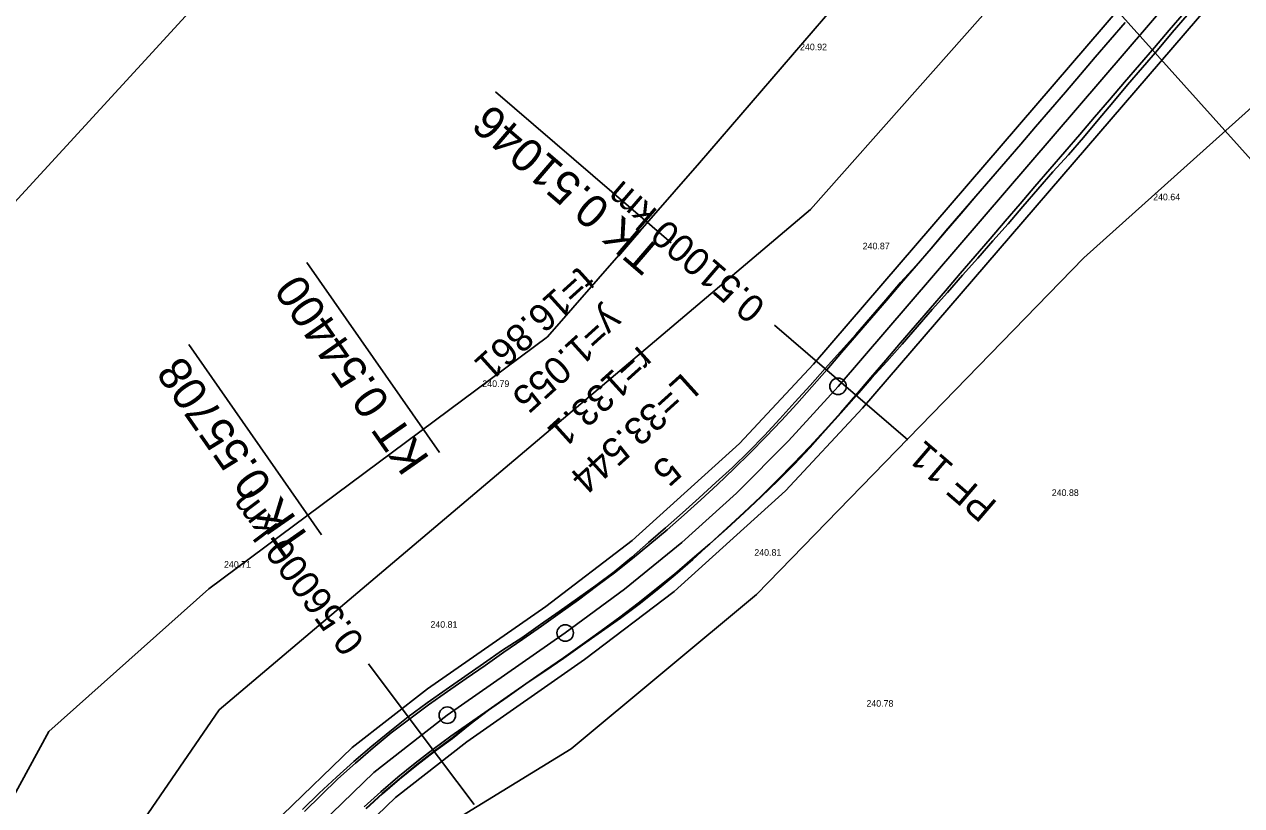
# Model space of a CAD drawing. Extents: x -555887 to -552101, y -1100251 to -1096546.
# Drawn here: x -555264.6 to -555153.8, y -1098032.6 to -1097961.6 of the extents above; entities that cross this region are included whole.
import ezdxf

# ---------------------------------------------------------------- set-up
doc = ezdxf.new("R2010")
doc.units = 0
for name, color, linetype in [('IP_návrh', 7, 'Continuous'), ('PARCELY_cesty', 7, 'Continuous'), ('PARCELY_ZP', 7, 'Continuous'), ('POLYGONY_SITUACE_PF', 7, 'Continuous'), ('POLYGONY_SITUACE_PF_POPISY', 7, 'Continuous'), ('POLYGONY_SITUACE_PO', 7, 'Continuous'), ('vrstevnice', 7, 'Continuous'), ('Výškopis', 7, 'Continuous'), ('ZSST', 7, 'Continuous'), ('zájem', 7, 'Continuous')]:
    doc.layers.add(name, color=color, linetype=linetype)

msp = doc.modelspace()

# ---------------------------------------------------------------- linework, layer by layer
for p, q in [((-555205.7, -1097981.45), (-555221.7, -1097967.71)), ((-555226.79, -1098000.52), (-555238.86, -1097983.22)), ((-555237.52, -1098008), (-555249.59, -1097990.7))]:
    msp.add_line(p, q)
at = {"layer": 'IP_návrh'}
msp.add_lwpolyline([(-555730.85, -1098494.64), (-555471.29, -1098211.98), (-555447.19, -1098191.79), (-555406.99, -1098193.78), (-555291.32, -1098130.27), (-555281.27, -1098119.66), (-555272.34, -1098101.41), (-555266.18, -1098052.11), (-555246.83, -1098023.92), (-555193.03, -1097978.41), (-554985.79, -1097744.7), (-554956.17, -1097701), (-554939.23, -1097656.04), (-554918.86, -1097601.97), (-554899.16, -1097585.1)], dxfattribs=at)
at = {"layer": 'PARCELY_cesty'}
for points in [[(-555160.11, -1097954.47), (-555192.77, -1097992.48), (-555199.51, -1097999.69), (-555209.27, -1098008.52), (-555217.12, -1098014.5), (-555227.87, -1098021.99), (-555234.74, -1098027.35), (-555241.07, -1098033.46), (-555246.71, -1098040.2), (-555251.61, -1098047.51), (-555255.72, -1098055.31), (-555259.6, -1098065.43), (-555261.34, -1098071.96), (-555262.8, -1098080.63), (-555263.34, -1098092.85), (-555263.89, -1098100.4), (-555265.39, -1098107.66), (-555267.81, -1098114.66), (-555271.12, -1098121.29), (-555275.26, -1098127.43), (-555280.16, -1098132.99), (-555285.74, -1098137.86), (-555292.25, -1098142.16), (-555364.66, -1098183.69)], [(-555155.6, -1097958.43), (-555188.3, -1097996.49), (-555195.3, -1098003.98), (-555205.43, -1098013.14), (-555213.59, -1098019.35), (-555224.3, -1098026.82), (-555230.8, -1098031.88), (-555236.67, -1098037.55), (-555241.91, -1098043.81), (-555246.45, -1098050.59), (-555250.25, -1098057.79), (-555253.88, -1098067.28), (-555255.47, -1098073.23), (-555256.82, -1098081.27), (-555257.35, -1098093.21), (-555257.94, -1098101.22), (-555259.59, -1098109.25), (-555262.26, -1098116.99), (-555265.92, -1098124.32), (-555270.5, -1098131.11), (-555275.93, -1098137.25), (-555282.1, -1098142.64), (-555289.09, -1098147.26), (-555393.06, -1098207.11)]]:
    msp.add_lwpolyline(points, dxfattribs=at)
at = {"layer": 'PARCELY_ZP'}
msp.add_lwpolyline([(-555445.24, -1098173.52), (-555417.39, -1098184.68), (-555381.15, -1098170.85), (-555299.54, -1098123.63), (-555285.35, -1098108), (-555279.05, -1098060.74), (-555272.16, -1098043.88), (-555262.31, -1098025.87), (-555247.78, -1098012.9), (-555216.95, -1097989.98), (-555203.13, -1097974.15), (-555172.13, -1097938.12), (-555158.62, -1097923.19), (-555154.87, -1097919.14), (-555147.19, -1097910.97), (-555141.65, -1097905.03), (-555123.73, -1097886.21), (-555084.65, -1097845.81), (-554996.25, -1097738.07)], dxfattribs=at)
at = {"layer": 'POLYGONY_SITUACE_PF'}
for p, q in [((-555190.24, -1097994.14), (-555196.3, -1097988.93)), ((-555184.17, -1097999.35), (-555190.24, -1097994.14)), ((-555228.44, -1098026.12), (-555233.26, -1098019.72)), ((-555223.63, -1098032.51), (-555228.44, -1098026.12))]:
    msp.add_line(p, q, dxfattribs=at)
at = {"layer": 'POLYGONY_SITUACE_PO'}
for p, q in [((-555157.85, -1097956.45), (-555190.53, -1097994.49)), ((-555164.41, -1097961.4), (-555165.78, -1097962.96)), ((-555164.41, -1097961.4), (-555165.77, -1097962.98)), ((-555159.04, -1097960.52), (-555160.4, -1097962.1)), ((-555159.04, -1097960.52), (-555160.4, -1097962.1)), ((-555158.78, -1097960.74), (-555160.13, -1097962.32)), ((-555160.4, -1097962.1), (-555161.76, -1097963.68)), ((-555160.4, -1097962.1), (-555161.76, -1097963.68)), ((-555160.13, -1097962.32), (-555161.48, -1097963.91)), ((-555165.78, -1097962.96), (-555167.13, -1097964.56)), ((-555165.77, -1097962.98), (-555167.13, -1097964.56)), ((-555161.76, -1097963.68), (-555163.11, -1097965.26)), ((-555161.76, -1097963.68), (-555163.11, -1097965.26)), ((-555167.13, -1097964.56), (-555168.48, -1097966.14)), ((-555167.13, -1097964.56), (-555168.48, -1097966.14)), ((-555167.13, -1097964.56), (-555167.13, -1097964.56)), ((-555161.48, -1097963.91), (-555162.83, -1097965.5)), ((-555163.11, -1097965.26), (-555164.47, -1097966.84)), ((-555163.11, -1097965.26), (-555164.47, -1097966.84)), ((-555162.83, -1097965.5), (-555164.19, -1097967.07)), ((-555168.48, -1097966.14), (-555169.84, -1097967.72)), ((-555168.48, -1097966.14), (-555169.84, -1097967.72)), ((-555164.47, -1097966.84), (-555165.83, -1097968.42)), ((-555164.47, -1097966.84), (-555165.83, -1097968.42)), ((-555169.84, -1097967.72), (-555171.2, -1097969.3)), ((-555169.84, -1097967.72), (-555171.2, -1097969.3)), ((-555164.19, -1097967.07), (-555165.53, -1097968.68)), ((-555165.83, -1097968.42), (-555167.19, -1097970)), ((-555165.83, -1097968.42), (-555167.19, -1097970)), ((-555165.53, -1097968.68), (-555166.88, -1097970.26)), ((-555171.2, -1097969.3), (-555172.56, -1097970.88)), ((-555171.2, -1097969.3), (-555172.56, -1097970.88)), ((-555167.19, -1097970), (-555168.54, -1097971.58)), ((-555167.19, -1097970), (-555168.54, -1097971.58)), ((-555166.88, -1097970.26), (-555168.2, -1097971.87)), ((-555172.56, -1097970.88), (-555173.91, -1097972.46)), ((-555172.56, -1097970.88), (-555173.91, -1097972.46)), ((-555173.91, -1097972.46), (-555175.27, -1097974.04)), ((-555173.91, -1097972.46), (-555175.27, -1097974.04)), ((-555168.54, -1097971.58), (-555169.9, -1097973.16)), ((-555168.54, -1097971.58), (-555169.9, -1097973.16)), ((-555168.2, -1097971.87), (-555169.58, -1097973.44)), ((-555169.9, -1097973.16), (-555171.26, -1097974.74)), ((-555169.9, -1097973.16), (-555171.26, -1097974.74)), ((-555169.58, -1097973.44), (-555170.99, -1097974.97)), ((-555175.27, -1097974.04), (-555176.63, -1097975.62)), ((-555175.27, -1097974.04), (-555176.63, -1097975.62)), ((-555171.26, -1097974.74), (-555172.62, -1097976.32)), ((-555171.26, -1097974.74), (-555172.62, -1097976.32)), ((-555176.63, -1097975.62), (-555177.99, -1097977.2)), ((-555176.63, -1097975.62), (-555177.99, -1097977.2)), ((-555170.99, -1097974.97), (-555172.35, -1097976.55)), ((-555172.62, -1097976.32), (-555173.97, -1097977.9)), ((-555172.62, -1097976.32), (-555173.97, -1097977.9)), ((-555172.35, -1097976.55), (-555173.71, -1097978.12)), ((-555177.99, -1097977.2), (-555179.35, -1097978.77)), ((-555177.99, -1097977.2), (-555179.34, -1097978.78)), ((-555177.99, -1097977.2), (-555177.99, -1097977.2)), ((-555173.97, -1097977.9), (-555175.33, -1097979.48)), ((-555173.97, -1097977.9), (-555175.33, -1097979.48)), ((-555179.35, -1097978.77), (-555180.72, -1097980.34)), ((-555179.34, -1097978.78), (-555180.7, -1097980.36)), ((-555173.71, -1097978.12), (-555175.07, -1097979.7)), ((-555175.33, -1097979.48), (-555176.69, -1097981.06)), ((-555175.33, -1097979.48), (-555176.69, -1097981.06)), ((-555175.07, -1097979.7), (-555176.45, -1097981.27)), ((-555180.72, -1097980.34), (-555182.06, -1097981.94)), ((-555180.7, -1097980.36), (-555182.06, -1097981.94)), ((-555176.69, -1097981.06), (-555178.05, -1097982.64)), ((-555176.69, -1097981.06), (-555178.05, -1097982.64)), ((-555176.45, -1097981.27), (-555177.83, -1097982.82)), ((-555182.06, -1097981.94), (-555183.44, -1097983.5)), ((-555182.06, -1097981.94), (-555183.42, -1097983.52)), ((-555182.06, -1097981.94), (-555182.06, -1097981.94)), ((-555182.06, -1097981.94), (-555182.06, -1097981.94)), ((-555183.44, -1097983.5), (-555184.84, -1097985.05)), ((-555183.42, -1097983.52), (-555184.78, -1097985.1)), ((-555178.05, -1097982.64), (-555179.41, -1097984.22)), ((-555178.05, -1097982.64), (-555179.41, -1097984.22)), ((-555177.83, -1097982.82), (-555179.21, -1097984.38)), ((-555179.41, -1097984.22), (-555180.76, -1097985.8)), ((-555179.41, -1097984.22), (-555180.76, -1097985.8)), ((-555179.21, -1097984.38), (-555180.59, -1097985.95)), ((-555184.84, -1097985.05), (-555186.2, -1097986.62)), ((-555184.78, -1097985.1), (-555186.13, -1097986.68)), ((-555180.76, -1097985.8), (-555182.12, -1097987.38)), ((-555180.76, -1097985.8), (-555182.12, -1097987.38)), ((-555186.2, -1097986.62), (-555187.56, -1097988.2)), ((-555186.13, -1097986.68), (-555187.49, -1097988.26)), ((-555180.59, -1097985.95), (-555181.97, -1097987.51)), ((-555182.12, -1097987.38), (-555183.48, -1097988.96)), ((-555182.12, -1097987.38), (-555183.48, -1097988.96)), ((-555181.97, -1097987.51), (-555183.34, -1097989.08)), ((-555187.56, -1097988.2), (-555188.92, -1097989.78)), ((-555187.49, -1097988.26), (-555188.85, -1097989.84)), ((-555183.48, -1097988.96), (-555184.84, -1097990.54)), ((-555183.48, -1097988.96), (-555184.84, -1097990.54)), ((-555183.34, -1097989.08), (-555184.71, -1097990.65)), ((-555188.92, -1097989.78), (-555190.31, -1097991.33)), ((-555188.85, -1097989.84), (-555190.21, -1097991.42)), ((-555190.31, -1097991.33), (-555191.71, -1097992.88)), ((-555184.84, -1097990.54), (-555186.19, -1097992.12)), ((-555184.84, -1097990.54), (-555186.19, -1097992.12)), ((-555184.71, -1097990.65), (-555186.08, -1097992.22)), ((-555190.21, -1097991.42), (-555191.56, -1097993)), ((-555186.19, -1097992.12), (-555187.55, -1097993.7)), ((-555186.19, -1097992.12), (-555187.55, -1097993.7)), ((-555186.08, -1097992.22), (-555187.48, -1097993.76)), ((-555191.71, -1097992.88), (-555193.08, -1097994.41)), ((-555191.56, -1097993), (-555192.92, -1097994.55)), ((-555190.53, -1097994.49), (-555195.03, -1097999.46)), ((-555193.08, -1097994.41), (-555194.46, -1097995.93)), ((-555192.92, -1097994.55), (-555194.29, -1097996.09)), ((-555187.55, -1097993.7), (-555188.91, -1097995.28)), ((-555187.55, -1097993.7), (-555188.91, -1097995.28)), ((-555187.48, -1097993.76), (-555188.85, -1097995.33)), ((-555188.91, -1097995.28), (-555190.29, -1097996.87)), ((-555188.91, -1097995.28), (-555190.29, -1097996.87)), ((-555188.85, -1097995.33), (-555190.26, -1097996.9)), ((-555194.46, -1097995.93), (-555195.83, -1097997.46)), ((-555194.29, -1097996.09), (-555195.68, -1097997.6)), ((-555190.29, -1097996.87), (-555191.7, -1097998.44)), ((-555190.29, -1097996.87), (-555191.7, -1097998.44)), ((-555190.26, -1097996.9), (-555191.66, -1097998.47)), ((-555195.83, -1097997.46), (-555197.22, -1097998.97)), ((-555195.68, -1097997.6), (-555197.1, -1097999.08)), ((-555197.22, -1097998.97), (-555198.66, -1098000.43)), ((-555197.1, -1097999.08), (-555198.54, -1098000.55)), ((-555191.7, -1097998.44), (-555193.13, -1097999.99)), ((-555191.7, -1097998.44), (-555193.13, -1097999.99)), ((-555191.66, -1097998.47), (-555193.07, -1098000.05)), ((-555195.03, -1097999.46), (-555199.78, -1098004.21)), ((-555193.13, -1097999.99), (-555194.59, -1098001.52)), ((-555193.13, -1097999.99), (-555194.59, -1098001.52)), ((-555193.07, -1098000.05), (-555194.51, -1098001.59)), ((-555198.66, -1098000.43), (-555200.14, -1098001.86)), ((-555198.54, -1098000.55), (-555200, -1098002)), ((-555200.14, -1098001.86), (-555201.65, -1098003.25)), ((-555200, -1098002), (-555201.49, -1098003.42)), ((-555194.59, -1098001.52), (-555196.06, -1098003.03)), ((-555194.59, -1098001.52), (-555196.06, -1098003.03)), ((-555194.51, -1098001.59), (-555196.02, -1098003.07)), ((-555201.65, -1098003.25), (-555203.17, -1098004.63)), ((-555201.49, -1098003.42), (-555203, -1098004.81)), ((-555196.06, -1098003.03), (-555197.56, -1098004.51)), ((-555196.06, -1098003.03), (-555197.56, -1098004.51)), ((-555196.02, -1098003.07), (-555197.54, -1098004.53)), ((-555199.78, -1098004.21), (-555204.75, -1098008.7)), ((-555203.17, -1098004.63), (-555204.69, -1098006.01)), ((-555197.56, -1098004.51), (-555199.09, -1098005.97)), ((-555197.56, -1098004.51), (-555199.09, -1098005.97)), ((-555197.54, -1098004.53), (-555199.07, -1098005.99)), ((-555203, -1098004.81), (-555204.53, -1098006.18)), ((-555204.69, -1098006.01), (-555206.23, -1098007.37)), ((-555204.53, -1098006.18), (-555206.08, -1098007.53)), ((-555199.09, -1098005.97), (-555200.64, -1098007.4)), ((-555199.09, -1098005.97), (-555200.64, -1098007.4)), ((-555199.07, -1098005.99), (-555200.63, -1098007.41)), ((-555206.23, -1098007.37), (-555207.78, -1098008.7)), ((-555206.08, -1098007.53), (-555207.65, -1098008.86)), ((-555200.64, -1098007.4), (-555202.21, -1098008.81)), ((-555200.64, -1098007.4), (-555202.21, -1098008.81)), ((-555200.63, -1098007.41), (-555202.19, -1098008.83)), ((-555204.75, -1098008.7), (-555209.95, -1098012.95)), ((-555207.78, -1098008.7), (-555209.32, -1098010.07)), ((-555207.65, -1098008.86), (-555209.24, -1098010.16)), ((-555202.21, -1098008.81), (-555203.81, -1098010.19)), ((-555202.21, -1098008.81), (-555203.81, -1098010.19)), ((-555202.19, -1098008.83), (-555203.75, -1098010.25)), ((-555209.32, -1098010.07), (-555210.91, -1098011.36)), ((-555209.24, -1098010.16), (-555210.86, -1098011.44)), ((-555203.81, -1098010.19), (-555205.42, -1098011.56)), ((-555203.81, -1098010.19), (-555205.42, -1098011.56)), ((-555203.75, -1098010.25), (-555205.35, -1098011.64)), ((-555210.91, -1098011.36), (-555212.56, -1098012.59)), ((-555210.86, -1098011.44), (-555212.49, -1098012.68)), ((-555205.42, -1098011.56), (-555207.05, -1098012.89)), ((-555205.42, -1098011.56), (-555207.05, -1098012.89)), ((-555205.35, -1098011.64), (-555206.98, -1098012.99)), ((-555209.95, -1098012.95), (-555215.35, -1098016.92)), ((-555212.56, -1098012.59), (-555214.23, -1098013.79)), ((-555212.49, -1098012.68), (-555214.14, -1098013.91)), ((-555207.05, -1098012.89), (-555208.71, -1098014.2)), ((-555207.05, -1098012.89), (-555208.71, -1098014.2)), ((-555206.98, -1098012.99), (-555208.63, -1098014.3)), ((-555214.23, -1098013.79), (-555215.9, -1098014.98)), ((-555214.14, -1098013.91), (-555215.82, -1098015.1)), ((-555208.71, -1098014.2), (-555210.39, -1098015.48)), ((-555208.71, -1098014.2), (-555210.39, -1098015.48)), ((-555208.63, -1098014.3), (-555210.31, -1098015.59)), ((-555215.9, -1098014.98), (-555217.61, -1098016.16)), ((-555215.82, -1098015.1), (-555217.51, -1098016.29)), ((-555210.39, -1098015.48), (-555212.08, -1098016.74)), ((-555210.39, -1098015.48), (-555212.08, -1098016.74)), ((-555210.31, -1098015.59), (-555212.04, -1098016.8)), ((-555217.61, -1098016.16), (-555219.31, -1098017.36)), ((-555217.51, -1098016.29), (-555219.22, -1098017.49)), ((-555212.08, -1098016.74), (-555213.8, -1098017.97)), ((-555212.08, -1098016.74), (-555213.8, -1098017.97)), ((-555212.04, -1098016.8), (-555213.78, -1098017.99)), ((-555215.35, -1098016.92), (-555226.08, -1098024.4)), ((-555219.31, -1098017.36), (-555221.06, -1098018.5)), ((-555219.22, -1098017.49), (-555220.93, -1098018.68)), ((-555221.06, -1098018.5), (-555222.77, -1098019.69)), ((-555220.93, -1098018.68), (-555222.64, -1098019.87)), ((-555213.8, -1098017.97), (-555215.51, -1098019.17)), ((-555213.8, -1098017.97), (-555215.51, -1098019.17)), ((-555213.78, -1098017.99), (-555215.49, -1098019.2)), ((-555222.77, -1098019.69), (-555224.48, -1098020.88)), ((-555222.64, -1098019.87), (-555224.35, -1098021.06)), ((-555215.51, -1098019.17), (-555217.22, -1098020.36)), ((-555215.51, -1098019.17), (-555217.22, -1098020.36)), ((-555215.49, -1098019.2), (-555217.2, -1098020.39)), ((-555224.48, -1098020.88), (-555226.18, -1098022.07)), ((-555224.35, -1098021.06), (-555226.06, -1098022.25)), ((-555217.22, -1098020.36), (-555218.93, -1098021.55)), ((-555217.22, -1098020.36), (-555218.93, -1098021.55)), ((-555217.2, -1098020.39), (-555218.93, -1098021.55)), ((-555226.18, -1098022.07), (-555227.9, -1098023.29)), ((-555226.06, -1098022.25), (-555227.78, -1098023.46)), ((-555218.93, -1098021.55), (-555220.64, -1098022.75)), ((-555218.93, -1098021.55), (-555220.64, -1098022.74)), ((-555218.93, -1098021.55), (-555220.64, -1098022.74)), ((-555218.93, -1098021.55), (-555218.93, -1098021.55)), ((-555218.93, -1098021.55), (-555218.93, -1098021.55)), ((-555227.9, -1098023.29), (-555229.63, -1098024.55)), ((-555227.78, -1098023.46), (-555229.5, -1098024.72)), ((-555220.64, -1098022.74), (-555222.35, -1098023.93)), ((-555220.64, -1098022.74), (-555222.35, -1098023.93)), ((-555220.64, -1098022.75), (-555222.33, -1098023.95)), ((-555226.08, -1098024.4), (-555232.77, -1098029.62)), ((-555229.63, -1098024.55), (-555231.29, -1098025.88)), ((-555222.35, -1098023.93), (-555224.06, -1098025.12)), ((-555222.35, -1098023.93), (-555224.01, -1098025.19)), ((-555222.33, -1098023.95), (-555223.99, -1098025.22)), ((-555229.5, -1098024.72), (-555231.18, -1098026.02)), ((-555224.06, -1098025.12), (-555225.75, -1098026.31)), ((-555224.01, -1098025.19), (-555225.63, -1098026.47)), ((-555223.99, -1098025.22), (-555225.61, -1098026.51)), ((-555231.29, -1098025.88), (-555232.95, -1098027.23)), ((-555231.18, -1098026.02), (-555232.83, -1098027.37)), ((-555225.75, -1098026.31), (-555227.39, -1098027.51)), ((-555225.63, -1098026.47), (-555227.27, -1098027.67)), ((-555225.61, -1098026.51), (-555227.25, -1098027.7)), ((-555232.95, -1098027.23), (-555234.57, -1098028.61)), ((-555232.83, -1098027.37), (-555234.44, -1098028.76)), ((-555227.39, -1098027.51), (-555229, -1098028.76)), ((-555227.27, -1098027.67), (-555228.88, -1098028.92)), ((-555227.25, -1098027.7), (-555228.85, -1098028.95)), ((-555234.57, -1098028.61), (-555236.16, -1098030.04)), ((-555234.44, -1098028.76), (-555236.02, -1098030.19)), ((-555229, -1098028.76), (-555230.58, -1098030.05)), ((-555228.88, -1098028.92), (-555230.45, -1098030.21)), ((-555228.85, -1098028.95), (-555230.43, -1098030.23)), ((-555232.77, -1098029.62), (-555238.87, -1098035.51)), ((-555236.16, -1098030.04), (-555237.72, -1098031.49)), ((-555230.58, -1098030.05), (-555232.12, -1098031.38)), ((-555236.02, -1098030.19), (-555237.56, -1098031.66)), ((-555230.45, -1098030.21), (-555231.99, -1098031.53)), ((-555230.43, -1098030.23), (-555231.97, -1098031.56)), ((-555237.72, -1098031.49), (-555239.24, -1098032.99)), ((-555237.56, -1098031.66), (-555239.06, -1098033.16)), ((-555232.12, -1098031.38), (-555233.63, -1098032.75)), ((-555231.99, -1098031.53), (-555233.5, -1098032.9)), ((-555231.97, -1098031.56), (-555233.47, -1098032.92))]:
    msp.add_line(p, q, dxfattribs=at)
for centre in [(-555190.53, -1097994.49), (-555215.35, -1098016.92), (-555226.08, -1098024.4)]:
    msp.add_circle(centre, 0.75, dxfattribs=at)
at = {"layer": 'vrstevnice'}
msp.add_lwpolyline([(-555291.05, -1097952.89), (-555284.73, -1097963.99), (-555280.8, -1097974.1), (-555278.41, -1097983.08), (-555273.22, -1098022.26), (-555268.16, -1098032.51), (-555261.42, -1098038.55), (-555257.21, -1098040.51), (-555253.84, -1098041.21), (-555244.29, -1098041.07), (-555237.55, -1098039.39), (-555226.04, -1098034.33), (-555214.8, -1098027.45), (-555197.95, -1098013.41), (-555168.18, -1097982.8), (-555142.35, -1097959.63)], dxfattribs=at)
at = {"layer": 'ZSST'}
msp.add_lwpolyline([(-554818.66, -1098023.84), (-554825.46, -1098015.75), (-554864.2, -1097976.67), (-554889.06, -1097951.5), (-554935.3, -1097905.58), (-554964.9, -1097875.33), (-555000.7, -1097839.68), (-555033.41, -1097808.11), (-555044.89, -1097796.41), (-555060.34, -1097812.56), (-555089.55, -1097845.73), (-555113.34, -1097875.73), (-555147.08, -1097919.45), (-555172.92, -1097951.62), (-555118.56, -1098012.18)], dxfattribs=at)
at = {"layer": 'zájem'}
for points in [[(-555238.64, -1097948.52), (-555252.57, -1097963.73), (-555279.76, -1097993.33), (-555293.44, -1098008.21), (-555307.4, -1098023.39), (-555319.27, -1098036.32), (-555345.7, -1098065.12), (-555359.04, -1098079.61), (-555372.52, -1098094.26), (-555387.16, -1098110.21), (-555420.24, -1098146.3), (-555426.79, -1098153.42), (-555433.69, -1098160.92), (-555440.91, -1098168.86), (-555445.23, -1098173.52), (-555448.48, -1098177.05), (-555451.73, -1098180.59), (-555493.09, -1098225.57), (-555626.26, -1098371.34)], [(-555626.26, -1098371.34), (-555493.09, -1098225.57), (-555451.73, -1098180.59), (-555448.48, -1098177.05), (-555445.23, -1098173.52), (-555440.91, -1098168.86), (-555433.69, -1098160.92), (-555426.79, -1098153.42), (-555420.24, -1098146.3), (-555387.16, -1098110.21), (-555372.52, -1098094.26), (-555359.04, -1098079.61), (-555345.7, -1098065.12), (-555319.27, -1098036.32), (-555307.4, -1098023.39), (-555293.44, -1098008.21), (-555279.76, -1097993.33), (-555252.57, -1097963.73), (-555238.64, -1097948.52)]]:
    msp.add_lwpolyline(points, dxfattribs=at)

# ---------------------------------------------------------------- texts
for s, height, rotation, p in [('TK 0.51046', 3, 139.3313, (-555206.36, -1097982.21)), ('t=16.861', 2.5, 222.1108, (-555214.05, -1097983.47)), ('KT 0.54400', 3, 124.8904, (-555227.61, -1098001.09)), ('y=1.055', 2.5, 222.1108, (-555211.47, -1097987.2)), ('r=133.1', 2.5, 222.1108, (-555208.64, -1097990.71)), ('TK 0.55708', 3, 124.8904, (-555238.34, -1098008.57)), ('L=33.544', 2.5, 222.1108, (-555204.66, -1097993.17)), ('5', 2.5, 222.1108, (-555206.23, -1098000.66))]:
    msp.add_text(s, height=height, rotation=rotation).set_placement(p)
at = {"layer": 'POLYGONY_SITUACE_PF_POPISY'}
for s, rotation, p in [('0.51000 km', 139.3313, (-555196.98, -1097987.03)), ('PF 11', 139.3313, (-555175.93, -1098005.11)), ('0.56000 km', 126.9784, (-555233.51, -1098017.72))]:
    msp.add_text(s, height=2.5, rotation=rotation, dxfattribs=at).set_placement(p)
at = {"layer": 'Výškopis'}
for s, p in [('240.92', (-555193.99, -1097963.92)), ('240.64', (-555161.87, -1097977.57)), ('240.87', (-555188.29, -1097982.03)), ('240.79', (-555222.89, -1097994.55)), ('240.88', (-555171.09, -1098004.46)), ('240.81', (-555198.15, -1098009.9)), ('240.71', (-555246.39, -1098010.99)), ('240.81', (-555227.61, -1098016.45)), ('240.78', (-555187.95, -1098023.63))]:
    msp.add_text(s, height=0.6, dxfattribs=at).set_placement(p)

doc.saveas('drawing.dxf')
